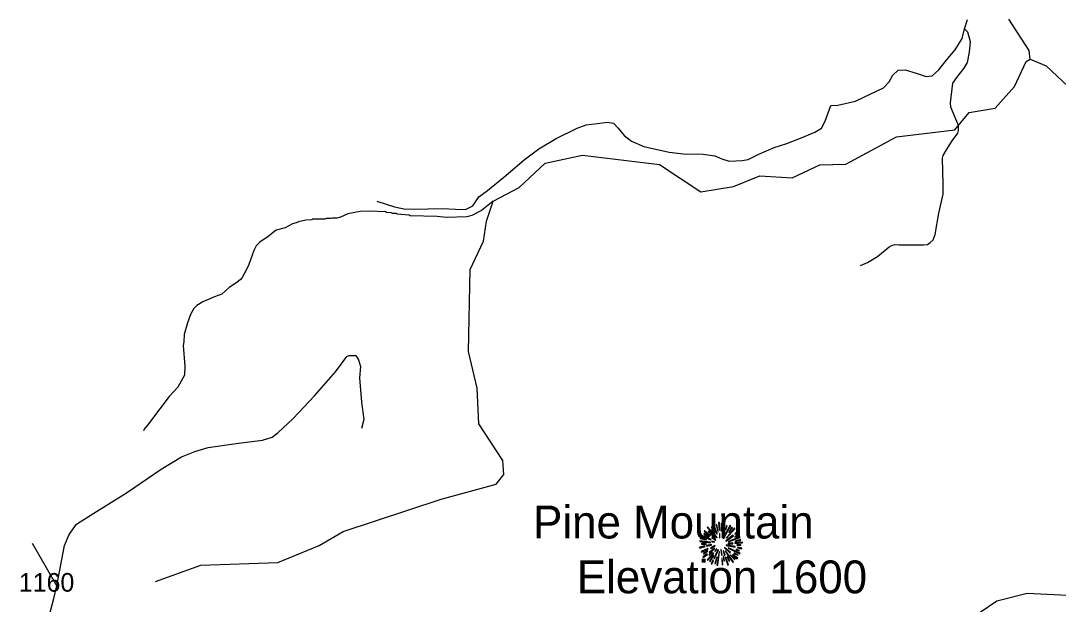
# Model space of a CAD drawing. Extents: x 1159738 to 1321356, y 736314 to 882035.
# Drawn here: x 1269855 to 1276812, y 784368 to 788278 of the extents above; entities that cross this region are included whole.
import ezdxf

# ---------------------------------------------------------------- set-up
doc = ezdxf.new("R2010")
doc.units = 0
for name, color, linetype in [('Exist Geographical Mountain Summit CELL', 7, 'Continuous'), ('Exist Geographical Mountain Summit Elevation Number Label', 7, 'Continuous'), ('Exist Geographical Mountain Summit Label', 7, 'Continuous'), ('Exist Hydrographic Creek Single Shore', 7, 'Continuous'), ('Exist Hydrographic Misc Water Feature', 7, 'Continuous'), ('Exist Road Non-System Type 51', 7, 'Continuous'), ('Exist Road Secondary Type 51 Number Label', 7, 'Continuous')]:
    doc.layers.add(name, color=color, linetype=linetype)

msp = doc.modelspace()

# ---------------------------------------------------------------- linework, layer by layer
at = {"layer": 'Exist Geographical Mountain Summit CELL'}
for points in [[(1274456.8, 784881.8), (1274492.7, 784844.4), (1274496.1, 784846.9), (1274460.8, 784886.6)], [(1274484.4, 784883.3), (1274500, 784861.5), (1274501.8, 784862.9), (1274488.4, 784887.3)], [(1274495.3, 784905.1), (1274521.5, 784838.2), (1274524.4, 784839.3), (1274500.4, 784907.6)], [(1274529.1, 784853.1), (1274531.6, 784853.8), (1274522.6, 784901.8), (1274518.2, 784900.7)], [(1274533.8, 784914.5), (1274537.9, 784862.5), (1274541.1, 784862.9), (1274539.7, 784915.6)], [(1274549.9, 784860.4), (1274553.8, 784860.4), (1274557.4, 784907.6), (1274552, 784907.6)], [(1274561.8, 784832), (1274576.7, 784909.1), (1274571.2, 784910.9), (1274558.5, 784832.8)], [(1274565.1, 784810.2), (1274568, 784808.4), (1274616.7, 784893), (1274611.2, 784896.7)], [(1274579.6, 784867.3), (1274582.9, 784866.1), (1274592.3, 784893), (1274587.6, 784894.8)], [(1274586.1, 784811.7), (1274588.3, 784809.5), (1274643.9, 784873.8), (1274639.9, 784878.5)], [(1274623.6, 784883.3), (1274602.5, 784849.8), (1274605.4, 784848.7), (1274627.9, 784880)], [(1274410.6, 784808), (1274452.1, 784798.6), (1274453.2, 784801.9), (1274411.8, 784812.7)], [(1274413.6, 784827.3), (1274436, 784818.6), (1274437.2, 784821.5), (1274415, 784832.4)], [(1274435.4, 784838.2), (1274461.1, 784821.8), (1274463.3, 784824.4), (1274438.2, 784842.2)], [(1274436.4, 784857.1), (1274476, 784826.6), (1274478.2, 784828.8), (1274440.1, 784861.5)], [(1274452.1, 784810.2), (1274482.6, 784798.2), (1274483.7, 784800.4), (1274454.3, 784814.3)], [(1274464.7, 784854.2), (1274497.5, 784825.1), (1274499.7, 784827.3), (1274467.7, 784859.3)], [(1274488.4, 784815.7), (1274513.5, 784796.7), (1274515.6, 784799.6), (1274490.9, 784818.9)], [(1274508, 784828.8), (1274521.9, 784812.3), (1274524, 784814.5), (1274511.3, 784831.7)], [(1274539.3, 784841.1), (1274540.7, 784812), (1274543.3, 784812.3), (1274543.3, 784841.5)], [(1274582.9, 784791.7), (1274584.7, 784789.2), (1274633.4, 784825.1), (1274630.2, 784829.5)], [(1274599.9, 784788.8), (1274601, 784786.6), (1274679.2, 784815.3), (1274677.4, 784820)], [(1274643.9, 784816.8), (1274671.5, 784831.7), (1274668.6, 784836.7), (1274642.5, 784819.3)], [(1274643.9, 784839.7), (1274645.8, 784837.1), (1274668.6, 784853.4), (1274665, 784857.1)], [(1274406.6, 784749.2), (1274408, 784744.1), (1274444.1, 784754.6), (1274441.9, 784757.9)], [(1274408, 784787), (1274480, 784780), (1274480.4, 784782.9), (1274408, 784792)], [(1274416.4, 784721.5), (1274419, 784716.9), (1274464.4, 784736.8), (1274462.9, 784741.5)], [(1274420.1, 784769.5), (1274449.8, 784771), (1274449.8, 784774.6), (1274419, 784774.6)], [(1274452.5, 784760.5), (1274453.5, 784755.7), (1274486.6, 784764.1), (1274485.9, 784767.7)], [(1274470.2, 784715), (1274473.1, 784711.3), (1274507.6, 784739.7), (1274505.8, 784742.3)], [(1274480, 784746.3), (1274482.2, 784741.5), (1274511, 784756.8), (1274509.9, 784760.1)], [(1274488.7, 784785.9), (1274505.8, 784783.7), (1274506.2, 784785.9), (1274489.5, 784790.2)], [(1274508.8, 784724.4), (1274512, 784721.5), (1274522.2, 784737.9), (1274520.3, 784739.3)], [(1274548.7, 784733.6), (1274552.7, 784696.5), (1274557.1, 784696.8), (1274552, 784734.3)], [(1274573.1, 784745.2), (1274611.6, 784709.9), (1274614.1, 784714.3), (1274574.9, 784747.4)], [(1274584.3, 784762.3), (1274645, 784750.3), (1274646.1, 784754.6), (1274585.4, 784765.9)], [(1274598.1, 784742.7), (1274676.3, 784704.5), (1274678.1, 784709.9), (1274599.6, 784745.5)], [(1274598.9, 784776.1), (1274598.9, 784773.2), (1274629, 784773.2), (1274629.7, 784778.2)], [(1274642.1, 784775), (1274694.5, 784778.2), (1274694.8, 784782.9), (1274642.5, 784778.2)], [(1274645.8, 784788.8), (1274682.5, 784795.3), (1274681, 784800.8), (1274644.3, 784791)], [(1274651.6, 784732.5), (1274672.6, 784724.4), (1274674.4, 784728.8), (1274653, 784735.7)], [(1274657, 784763), (1274683.5, 784760.8), (1274683.5, 784765.1), (1274657.4, 784766.2)], [(1274661.1, 784745.9), (1274689.3, 784738.6), (1274690.1, 784744.1), (1274662.1, 784750.3)], [(1274427.7, 784684.8), (1274430.6, 784680.8), (1274459, 784701.9), (1274456.4, 784705.2)], [(1274433.9, 784705.6), (1274462.9, 784722.3), (1274460.8, 784725.9), (1274431.7, 784710.6)], [(1274458.6, 784665.2), (1274461.5, 784662.7), (1274502.2, 784710.3), (1274499.3, 784712.4)], [(1274473.9, 784696.5), (1274493.1, 784714.6), (1274489.8, 784716.9), (1274469.5, 784699.7)], [(1274498.6, 784696.5), (1274473.5, 784657.2), (1274476.7, 784654.7), (1274502.6, 784694.3)], [(1274501.8, 784675.1), (1274506.2, 784673.3), (1274532.8, 784731.7), (1274530.2, 784732.5)], [(1274513.5, 784639.8), (1274525.5, 784682.6), (1274521.9, 784683), (1274509.1, 784640.8)], [(1274523.3, 784629.6), (1274528, 784628.5), (1274540.7, 784717.9), (1274537.5, 784718.7)], [(1274554.9, 784675.1), (1274558.5, 784632.6), (1274562.5, 784633.6), (1274559.2, 784675.1)], [(1274564.7, 784724.8), (1274573.4, 784695), (1274577.4, 784696.8), (1274566.9, 784725.9)], [(1274574.5, 784658.3), (1274569.1, 784688.2), (1274565.8, 784688.2), (1274570.2, 784657.2)], [(1274579.2, 784722.6), (1274629.7, 784647.8), (1274633.4, 784650.7), (1274581.8, 784723.7)], [(1274579.2, 784679.8), (1274596.7, 784630), (1274601, 784631.8), (1274582.2, 784680.5)], [(1274589.7, 784685.5), (1274605.8, 784656.1), (1274609.8, 784658.3), (1274593.5, 784687)], [(1274611.6, 784696.8), (1274641.7, 784667.7), (1274645, 784670.3), (1274613.8, 784699.3)], [(1274628.3, 784697.5), (1274658.8, 784671.7), (1274662.1, 784675.4), (1274630.2, 784700.1)], [(1274637.4, 784708.5), (1274662.5, 784695.4), (1274665, 784699), (1274639.6, 784712.4)], [(1274483.7, 784638), (1274488.4, 784635.1), (1274499.3, 784659.8), (1274496.1, 784662)]]:
    msp.add_lwpolyline(points, close=True, dxfattribs=at)
at = {"layer": 'Exist Hydrographic Creek Single Shore'}
for points in [[(1276623.3, 788019.6), (1276730.3, 787974.8), (1276877.3, 787837.3), (1277254.3, 787905.2), (1277333.3, 788094), (1277699.3, 788272.8), (1277832.6, 788444.5)], [(1276623.3, 788019.6), (1276616.3, 788078.9), (1276479.3, 788288.4)]]:
    msp.add_lwpolyline(points, dxfattribs=at)
at = {"layer": 'Exist Hydrographic Misc Water Feature'}
for points in [[(1270758.3, 784520), (1271061.3, 784628.8), (1271579.3, 784647.9), (1271856.3, 784760.5), (1272017.3, 784855.7), (1272673.3, 785072.4), (1273042.3, 785173.3), (1273094.3, 785237.9), (1273088.3, 785329.9), (1272927.2, 785576.1), (1272916.3, 785815.9), (1272856.3, 786060.1), (1272869.3, 786611.3), (1272957.3, 786799.9), (1272977.3, 786934.1), (1273022.2, 787069.4), (1273196.5, 787159.8), (1273370.3, 787323.4), (1273622.3, 787377.4), (1274137.3, 787314.5), (1274416.2, 787131.7), (1274634.3, 787166.7), (1274811.3, 787238.7), (1275027.3, 787224.5), (1275213.3, 787312.6), (1275388.3, 787315.7), (1275726.3, 787499.3), (1276119.3, 787547.2), (1276214.3, 787663.5), (1276389.3, 787692.8), (1276518.3, 787837.9), (1276597.3, 788003.8), (1276623.3, 788019.6)], [(1273022.2, 787069.4), (1272944.3, 787005.9), (1272879.2, 786972), (1272846.9, 786962.9), (1272710.7, 786959.2), (1272646.9, 786965.2), (1272467, 786970.9), (1272459.1, 786975.1), (1272379.2, 786981.6), (1272371.3, 786985.8), (1272347.4, 786986.6), (1272339.6, 786990.9), (1272307.6, 786991.9), (1272299.7, 786996.1), (1272191.8, 787001.3), (1272131.6, 786999.1), (1272047.2, 786984.1), (1271998.5, 786961.5), (1271974.3, 786954.3), (1271942.3, 786955.3), (1271934.2, 786951.6), (1271902.2, 786952.6), (1271894.1, 786948.8), (1271813.9, 786947.3), (1271805.8, 786943.6), (1271765.7, 786940.8), (1271717.4, 786930.4), (1271701.1, 786922.9), (1271677, 786917.7), (1271628.1, 786889.2), (1271567.6, 786875.1), (1271514.3, 786832.7), (1271457.1, 786794.5), (1271434.4, 786769.2), (1271417.3, 786737.7), (1271384.5, 786644.8), (1271367.3, 786605.3), (1271339.8, 786558.2), (1271327.4, 786544.6), (1271304.8, 786523.2), (1271253.1, 786490.2), (1271202.4, 786446.5), (1271153.5, 786428.6), (1271076.8, 786394.4), (1271035.9, 786369.7), (1271015.3, 786348.3), (1270992.2, 786309), (1270972.4, 786253.7), (1270950, 786174.4), (1270948.5, 786126.4), (1270943.8, 786102.5), (1270955.6, 785962.1), (1270953.7, 785902.2), (1270907.2, 785821.6), (1270849.3, 785759.4), (1270724.3, 785595.3), (1270713.7, 785577.7), (1270682.5, 785540.6), (1270678.2, 785530.7)], [(1273932.3, 782706.6), (1273987.4, 782879.5), (1274123.3, 782995), (1274400.3, 783094.4), (1274719.3, 783153.6), (1275678.3, 783521.7), (1275966.3, 783690), (1276036.3, 783823.1), (1276161.3, 784178.4), (1276231.4, 784275.5), (1276400.3, 784390.3), (1276602.4, 784442.1), (1276918.4, 784425.8), (1277431.3, 784264.5), (1277975.3, 783991), (1278313.3, 783843.1), (1278516.3, 783635.5), (1278631.4, 783557.7), (1278731.3, 783555.7), (1278832.3, 783612.7)]]:
    msp.add_lwpolyline(points, dxfattribs=at)
at = {"layer": 'Exist Road Non-System Type 51'}
for points in [[(1272243.6, 787069.3), (1272361.5, 787031.3), (1272433.7, 787016.1), (1272583.8, 787018), (1272682.7, 787019.9), (1272770.1, 787014.2), (1272836.6, 787012.3), (1272886, 787037), (1272925.9, 787097.9), (1272984.9, 787139.7), (1273095.1, 787229.1), (1273230, 787345.1), (1273329.8, 787418.8), (1273445.8, 787489.1), (1273586.4, 787557.6), (1273647.2, 787580.4), (1273723.3, 787588), (1273787.9, 787597.6), (1273829.7, 787591.9), (1273860.1, 787557.6), (1273900, 787508.2), (1273949.4, 787470.1), (1274033.1, 787434), (1274202.2, 787395.9), (1274298.2, 787386.5), (1274431.2, 787384.6), (1274509.1, 787373.2), (1274556.6, 787352.3), (1274606.1, 787337), (1274691.6, 787340.9), (1274731.5, 787348.5), (1274803.7, 787384.6), (1274906.4, 787428.3), (1274991.9, 787455), (1275083.1, 787491.1), (1275180, 787531.1), (1275223.8, 787557.7), (1275248.5, 787605.2), (1275286.5, 787709.8), (1275332.8, 787710.9), (1275452.6, 787739.4), (1275555.2, 787788.8), (1275640.7, 787828.8), (1275678.7, 787868.7), (1275703.4, 787912.5), (1275737.6, 787946.7), (1275785.2, 787948.6), (1275859.3, 787925.8), (1275925.8, 787903), (1275965.7, 787908.7), (1276011.3, 787948.6), (1276060.7, 788011.4), (1276121.6, 788083.6), (1276167.2, 788159.7), (1276182.4, 788222.5), (1276203.3, 788285.3)], [(1275486.7, 786637.8), (1275533, 786656.7), (1275599.9, 786697.9), (1275678.9, 786763.2), (1275690.9, 786770.1), (1275713.2, 786778.7), (1275745.8, 786776.9), (1275907.1, 786775.2), (1275934.6, 786778.7), (1275953.5, 786792.4), (1275972.4, 786809.6), (1275986.1, 786845.6), (1276010.1, 786988.2), (1276041, 787115.3), (1276039.3, 787182.3), (1276035.9, 787356.4), (1276039.3, 787373.6), (1276061.6, 787413.1), (1276101.1, 787473.2), (1276138.9, 787524.8), (1276142.3, 787541.9), (1276142.3, 787574.6), (1276132, 787602), (1276090.8, 787698.2), (1276088.9, 787728.4), (1276104.4, 787858.9), (1276131.9, 787898.4), (1276181.6, 787960.3), (1276202.2, 787998.1), (1276217.7, 788066.8), (1276222.8, 788135.5), (1276205.6, 788202.2), (1276182.4, 788222.5)], [(1270097.2, 784490.4), (1270148.6, 784760.2), (1270179.1, 784834.1), (1270228.9, 784903.2), (1270344.4, 784978.7), (1270564.3, 785115.2), (1270796.4, 785272.9), (1270932.9, 785356.4), (1271021.1, 785390.1), (1271112.6, 785417.4), (1271314.9, 785448), (1271475.4, 785467.2), (1271539.6, 785488.1), (1271579.7, 785515.4), (1271680.8, 785611.8), (1271824.8, 785763.5), (1271964.5, 785925.7), (1272015.8, 785993.2), (1272041.5, 786026.9), (1272056, 786033.3), (1272100.9, 786033.3), (1272120.2, 786004.4), (1272133, 785961.1), (1272126.6, 785884), (1272139.4, 785721.7), (1272155.5, 785606.1), (1272139.4, 785545)], [(1270097.2, 784490.4), (1269933.5, 784774.7)], [(1270048.1, 784297.4), (1270076.4, 784406.9), (1270097.2, 784490.4)]]:
    msp.add_lwpolyline(points, dxfattribs=at)

# ---------------------------------------------------------------- texts
at = {"layer": 'Exist Geographical Mountain Summit Elevation Number Label'}
msp.add_text('Elevation 1600', height=220, dxfattribs=at).set_placement((1273583.5, 784440.9))
at = {"layer": 'Exist Geographical Mountain Summit Label'}
msp.add_text('Pine Mountain', height=220, dxfattribs=at).set_placement((1273290.5, 784808.2))
at = {"layer": 'Exist Road Secondary Type 51 Number Label'}
msp.add_text('1160', height=125, dxfattribs=at).set_placement((1269842.1, 784451.7))

doc.saveas('drawing.dxf')
